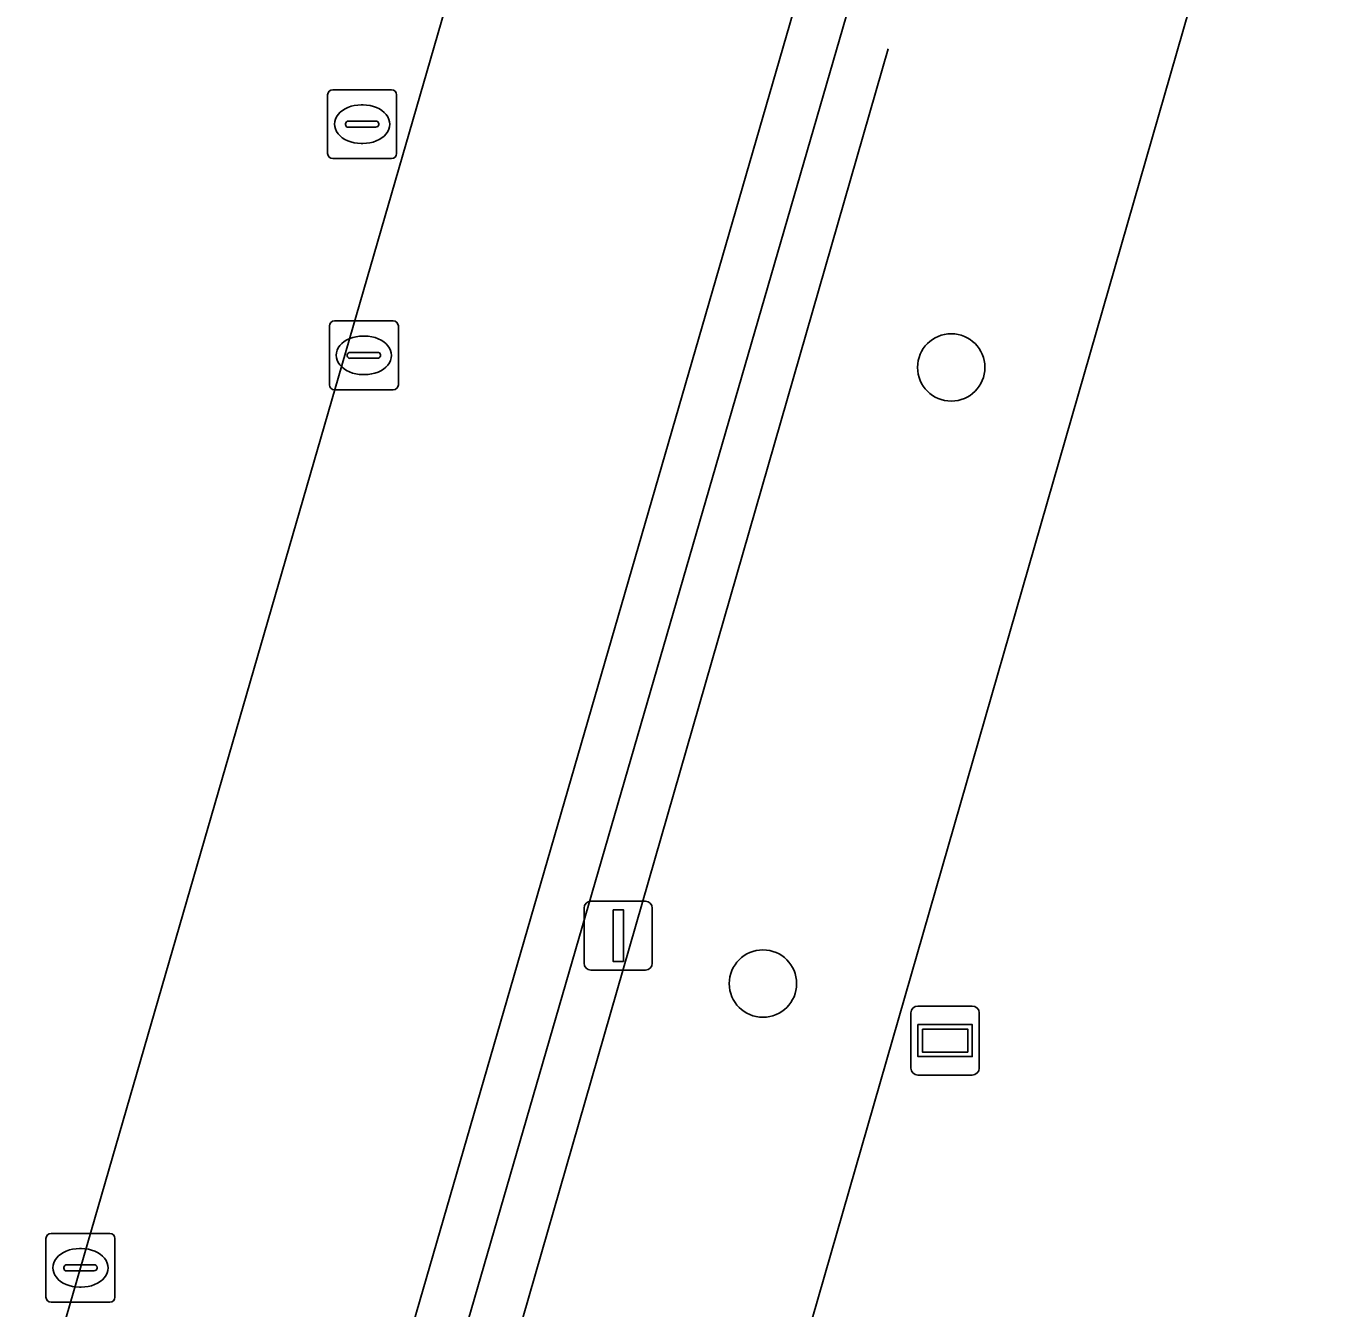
# Model space of a CAD drawing. Extents: x 159817 to 160765, y 380688 to 381638.
# Drawn here: x 160449.78 to 160468.62, y 381171.76 to 381190.36 of the extents above; entities that cross this region are included whole.
import ezdxf

# ---------------------------------------------------------------- set-up
doc = ezdxf.new("R2010")
doc.units = 0
for name, color, linetype in [('IMGEO_Boom', 7, 'Continuous'), ('IMGEO_Groenvoorziening', 7, 'Continuous'), ('IMGEO_Hek', 7, 'Continuous'), ('IMGEO_Informatiebord', 7, 'Continuous'), ('IMGEO_Kolk', 7, 'Continuous'), ('IMGEO_Lichtmast', 7, 'Continuous'), ('IMGEO_Parkeervlak_open', 7, 'Continuous'), ('IMGEO_Rijbaan_lokaal_open', 7, 'Continuous'), ('IMGEO_Rioolput', 7, 'Continuous'), ('IMGEO_Voetpad_open', 7, 'Continuous')]:
    doc.layers.add(name, color=color, linetype=linetype)

msp = doc.modelspace()

# ---------------------------------------------------------------- linework, layer by layer
at = {"layer": 'IMGEO_Boom'}
for centre in [(160463.201, 381185.41), (160460.47, 381176.468)]:
    msp.add_circle(centre, 0.489, dxfattribs=at)
at = {"layer": 'IMGEO_Groenvoorziening'}
for points in [[(160451.648, 381155.901), (160456.341, 381154.771), (160467.91, 381194.975), (160463.004, 381195.079)], [(160488.085, 381194.577), (160467.91, 381194.975), (160456.341, 381154.771), (160475.327, 381150.131)]]:
    msp.add_lwpolyline(points, close=True, dxfattribs=at)
at = {"layer": 'IMGEO_Hek'}
msp.add_lwpolyline([(160452.496, 381156.007), (160462.287, 381190.033)], dxfattribs=at)
at = {"layer": 'IMGEO_Informatiebord'}
for p, q in [((160462.717, 381176.141), (160463.507, 381176.141)), ((160463.507, 381176.141), (160462.717, 381176.141)), ((160462.617, 381175.241), (160462.617, 381176.041)), ((160462.617, 381176.041), (160462.617, 381175.241)), ((160463.607, 381176.041), (160463.607, 381175.241)), ((160463.607, 381175.241), (160463.607, 381176.041)), ((160463.507, 381175.141), (160462.717, 381175.141)), ((160462.717, 381175.141), (160463.507, 381175.141))]:
    msp.add_line(p, q, dxfattribs=at)
for points in [[(160462.718, 381175.873), (160463.506, 381175.873), (160463.506, 381175.409), (160462.718, 381175.409), (160462.718, 381175.873)], [(160462.783, 381175.808), (160462.783, 381175.474), (160463.441, 381175.474), (160463.441, 381175.808), (160462.783, 381175.808)]]:
    msp.add_lwpolyline(points, dxfattribs=at)
for centre, start, end in [((160462.717, 381176.041), 90, 180), ((160462.717, 381176.041), 90, 180), ((160463.507, 381176.041), 0, 90), ((160463.507, 381176.041), 360, 90), ((160462.717, 381175.241), 180, 270), ((160462.717, 381175.241), 180, 270), ((160463.507, 381175.241), 270, 0), ((160463.507, 381175.241), 270, 0)]:
    msp.add_arc(centre, 0.1, start, end, dxfattribs=at)
at = {"layer": 'IMGEO_Kolk'}
for p, q in [((160454.255, 381186.085), (160455.107, 381186.085)), ((160454.18, 381185.159), (160454.18, 381186.011)), ((160455.181, 381186.011), (160455.181, 381185.159)), ((160454.668, 381185.865), (160454.693, 381185.865)), ((160454.439, 381185.579), (160454.439, 381185.591)), ((160454.877, 381185.542), (160454.479, 381185.542)), ((160454.482, 381185.628), (160454.88, 381185.628)), ((160454.923, 381185.591), (160454.923, 381185.579)), ((160454.691, 381185.305), (160454.666, 381185.305)), ((160455.107, 381185.085), (160454.255, 381185.085)), ((160450.069, 381171.917), (160450.069, 381172.769)), ((160450.144, 381172.843), (160450.996, 381172.843)), ((160451.07, 381172.769), (160451.07, 381171.917)), ((160450.557, 381172.623), (160450.582, 381172.623)), ((160450.328, 381172.337), (160450.328, 381172.349)), ((160450.371, 381172.386), (160450.769, 381172.386)), ((160450.812, 381172.349), (160450.812, 381172.337)), ((160450.766, 381172.3), (160450.368, 381172.3)), ((160450.58, 381172.063), (160450.555, 381172.063)), ((160450.996, 381171.843), (160450.144, 381171.843))]:
    msp.add_line(p, q, dxfattribs=at)
for points in [[(160454.255, 381186.085), (160455.107, 381186.085)], [(160454.18, 381185.159), (160454.18, 381186.011)], [(160455.181, 381186.011), (160455.181, 381185.159)], [(160455.107, 381185.085), (160454.255, 381185.085)], [(160450.069, 381171.917), (160450.069, 381172.769)], [(160450.144, 381172.843), (160450.996, 381172.843)], [(160451.07, 381172.769), (160451.07, 381171.917)], [(160450.996, 381171.843), (160450.144, 381171.843)]]:
    msp.add_lwpolyline(points, dxfattribs=at)
for centre, radius, start, end in [((160454.257, 381186.009), 0.0765, 91.552, 178.448), ((160454.257, 381186.009), 0.0765, 91.552, 178.448), ((160455.105, 381186.009), 0.0765, 1.552, 88.448), ((160455.105, 381186.009), 0.0765, 1.552, 88.448), ((160454.479, 381185.588), 0.0403, 85.8775, 175.7526), ((160454.476, 381185.578), 0.0366, 178.938, 274.7102), ((160454.88, 381185.585), 0.043, 264.8664, 352.4533), ((160454.884, 381185.59), 0.0386, 1.7309, 96.639), ((160454.257, 381185.161), 0.0765, 181.552, 268.448), ((160454.257, 381185.161), 0.0765, 181.552, 268.448), ((160455.105, 381185.161), 0.0765, 271.552, 358.448), ((160455.105, 381185.161), 0.0765, 271.552, 358.448), ((160450.146, 381172.767), 0.0765, 91.552, 178.448), ((160450.146, 381172.767), 0.0765, 91.552, 178.448), ((160450.994, 381172.767), 0.0765, 1.552, 88.448), ((160450.994, 381172.767), 0.0765, 1.552, 88.448), ((160450.368, 381172.346), 0.0403, 85.8775, 175.7526), ((160450.365, 381172.336), 0.0366, 178.938, 274.7102), ((160450.769, 381172.343), 0.043, 264.8664, 352.4533), ((160450.773, 381172.348), 0.0386, 1.7309, 96.639), ((160450.146, 381171.919), 0.0765, 181.552, 268.448), ((160450.146, 381171.919), 0.0765, 181.552, 268.448), ((160450.994, 381171.919), 0.0765, 271.552, 358.448), ((160450.994, 381171.919), 0.0765, 271.552, 358.448)]:
    msp.add_arc(centre, radius, start, end, dxfattribs=at)
for centre, major_axis, ratio, start_param, end_param in [((160454.667, 381185.585), (-0.387, 0.002), 0.722429, 4.712389, 7.853982), ((160454.692, 381185.585), (-0.39, 0.002), 0.717154, 1.570796, 4.712389), ((160450.556, 381172.343), (-0.387, 0.002), 0.722429, 4.712389, 7.853982), ((160450.581, 381172.343), (-0.39, 0.002), 0.717154, 1.570796, 4.712389)]:
    msp.add_ellipse(centre, major_axis=major_axis, ratio=ratio, start_param=start_param, end_param=end_param, dxfattribs=at)
at = {"layer": 'IMGEO_Lichtmast'}
for p, q in [((160457.975, 381177.664), (160458.765, 381177.664)), ((160458.765, 381177.664), (160457.975, 381177.664)), ((160457.875, 381176.764), (160457.875, 381177.564)), ((160457.875, 381177.564), (160457.875, 381176.764)), ((160458.865, 381177.564), (160458.865, 381176.764)), ((160458.865, 381176.764), (160458.865, 381177.564)), ((160458.765, 381176.664), (160457.975, 381176.664)), ((160457.975, 381176.664), (160458.765, 381176.664))]:
    msp.add_line(p, q, dxfattribs=at)
msp.add_lwpolyline([(160458.295, 381177.539), (160458.445, 381177.539), (160458.445, 381176.789), (160458.295, 381176.789), (160458.295, 381177.539)], dxfattribs=at)
for centre, start, end in [((160457.975, 381177.564), 90, 180), ((160457.975, 381177.564), 90, 180), ((160458.765, 381177.564), 0, 90), ((160458.765, 381177.564), 360, 90), ((160457.975, 381176.764), 180, 270), ((160457.975, 381176.764), 180, 270), ((160458.765, 381176.764), 270, 0), ((160458.765, 381176.764), 270, 0)]:
    msp.add_arc(centre, 0.1, start, end, dxfattribs=at)
at = {"layer": 'IMGEO_Parkeervlak_open'}
msp.add_lwpolyline([(160450.959, 381156.208), (160462.173, 381194.94), (160457.138, 381195.032), (160450.57, 381172.342), (160446.358, 381157.809), (160446.216, 381157.374)], close=True, dxfattribs=at)
at = {"layer": 'IMGEO_Rijbaan_lokaal_open'}
msp.add_lwpolyline([(160440.079, 381158.862), (160440.286, 381158.844), (160440.565, 381158.772), (160446.216, 381157.374), (160446.358, 381157.809), (160450.57, 381172.342), (160457.138, 381195.032), (160446.078, 381195.278), (160444.384, 381189.407), (160448.639, 381188.174), (160446.156, 381179.837), (160440.45, 381160.144)], close=True, dxfattribs=at)
at = {"layer": 'IMGEO_Rioolput'}
for p, q in [((160454.155, 381188.514), (160454.155, 381189.366)), ((160454.23, 381189.44), (160455.082, 381189.44)), ((160455.156, 381189.366), (160455.156, 381188.514)), ((160454.643, 381189.22), (160454.668, 381189.22)), ((160454.414, 381188.934), (160454.414, 381188.946)), ((160454.852, 381188.897), (160454.454, 381188.897)), ((160454.457, 381188.983), (160454.855, 381188.983)), ((160454.898, 381188.946), (160454.898, 381188.934)), ((160454.666, 381188.66), (160454.641, 381188.66)), ((160455.082, 381188.44), (160454.23, 381188.44))]:
    msp.add_line(p, q, dxfattribs=at)
for points in [[(160454.155, 381188.514), (160454.155, 381189.366)], [(160454.23, 381189.44), (160455.082, 381189.44)], [(160455.156, 381189.366), (160455.156, 381188.514)], [(160455.082, 381188.44), (160454.23, 381188.44)]]:
    msp.add_lwpolyline(points, dxfattribs=at)
for centre, radius, start, end in [((160454.232, 381189.364), 0.0765, 91.552, 178.448), ((160454.232, 381189.364), 0.0765, 91.552, 178.448), ((160455.08, 381189.364), 0.0765, 1.552, 88.448), ((160455.08, 381189.364), 0.0765, 1.552, 88.448), ((160454.454, 381188.943), 0.0403, 85.8775, 175.7526), ((160454.451, 381188.933), 0.0366, 178.938, 274.7102), ((160454.855, 381188.94), 0.043, 264.8664, 352.4533), ((160454.859, 381188.945), 0.0386, 1.7309, 96.639), ((160454.232, 381188.516), 0.0765, 181.552, 268.448), ((160454.232, 381188.516), 0.0765, 181.552, 268.448), ((160455.08, 381188.516), 0.0765, 271.552, 358.448), ((160455.08, 381188.516), 0.0765, 271.552, 358.448)]:
    msp.add_arc(centre, radius, start, end, dxfattribs=at)
for centre, major_axis, ratio, start_param, end_param in [((160454.642, 381188.94), (-0.387, 0.002), 0.722429, 4.712389, 7.853982), ((160454.667, 381188.94), (-0.39, 0.002), 0.717154, 1.570796, 4.712389)]:
    msp.add_ellipse(centre, major_axis=major_axis, ratio=ratio, start_param=start_param, end_param=end_param, dxfattribs=at)
at = {"layer": 'IMGEO_Voetpad_open'}
msp.add_lwpolyline([(160463.004, 381195.079), (160462.377, 381195.081), (160462.173, 381194.94), (160450.959, 381156.208), (160451.066, 381156.054), (160451.648, 381155.901)], close=True, dxfattribs=at)

doc.saveas('drawing.dxf')
